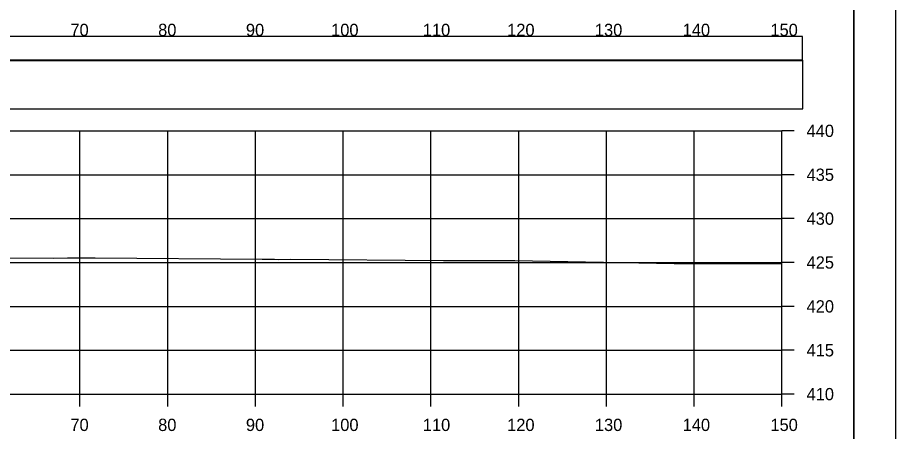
# Model space of a CAD drawing. Extents: x 1371057 to 1372761, y 380005 to 390517.
# Drawn here: x 1372660.7 to 1372760.8, y 389415.7 to 389462.9 of the extents above; entities that cross this region are included whole.
import ezdxf

# ---------------------------------------------------------------- set-up
doc = ezdxf.new("R2010")
doc.units = 0
for name, color, linetype in [('R_Axis', 7, 'Continuous'), ('R_Axis Annot', 7, 'Continuous'), ('R_Border', 7, 'Continuous'), ('R_Dimension', 7, 'Continuous'), ('R_Exist Surface', 7, 'Continuous'), ('R_Grid', 7, 'Continuous'), ('R_No Plot', 7, 'Continuous')]:
    doc.layers.add(name, color=color, linetype=linetype)

msp = doc.modelspace()

# ---------------------------------------------------------------- linework, layer by layer
at = {"layer": 'R_Axis'}
for p, q in [((1372747.84, 389419.99), (1372747.84, 389449.99)), ((1372749.24, 389449.99), (1372747.84, 389449.99)), ((1372749.24, 389444.99), (1372747.84, 389444.99)), ((1372749.24, 389439.99), (1372747.84, 389439.99)), ((1372749.24, 389434.99), (1372747.84, 389434.99)), ((1372749.24, 389429.99), (1372747.84, 389429.99)), ((1372749.24, 389424.99), (1372747.84, 389424.99)), ((1372447.84, 389419.99), (1372747.84, 389419.99)), ((1372667.84, 389418.59), (1372667.84, 389419.99)), ((1372677.84, 389418.59), (1372677.84, 389419.99)), ((1372687.84, 389418.59), (1372687.84, 389419.99)), ((1372697.84, 389418.59), (1372697.84, 389419.99)), ((1372707.84, 389418.59), (1372707.84, 389419.99)), ((1372717.84, 389418.59), (1372717.84, 389419.99)), ((1372727.84, 389418.59), (1372727.84, 389419.99)), ((1372737.84, 389418.59), (1372737.84, 389419.99)), ((1372747.84, 389418.59), (1372747.84, 389419.99)), ((1372749.24, 389419.99), (1372747.84, 389419.99))]:
    msp.add_line(p, q, dxfattribs=at)
at = {"layer": 'R_Border'}
msp.add_line((1372756.02, 389309.99), (1372756.02, 389515.45), dxfattribs=at)
at = {"layer": 'R_Dimension'}
for points in [[(1372445.42, 389458.01), (1372750.16, 389458.01), (1372750.16, 389460.72), (1372445.42, 389460.72)], [(1372445.47, 389452.51), (1372750.2, 389452.51), (1372750.2, 389458.03), (1372445.47, 389458.03)]]:
    msp.add_lwpolyline(points, close=True, dxfattribs=at)
at = {"layer": 'R_Exist Surface'}
msp.add_lwpolyline([(1372654.18, 389435.57), (1372664.87, 389435.5), (1372666.41, 389435.52), (1372669.57, 389435.51), (1372688.61, 389435.38), (1372689.33, 389435.38), (1372690.01, 389435.38), (1372690.44, 389435.35), (1372691.82, 389435.36), (1372709.26, 389435.23), (1372717.4, 389435.21), (1372735.55, 389434.89), (1372737, 389434.88), (1372738.33, 389434.88), (1372747.84, 389434.84)], dxfattribs=at)
at = {"layer": 'R_Grid'}
for p, q in [((1372447.84, 389449.99), (1372747.84, 389449.99)), ((1372667.84, 389419.99), (1372667.84, 389449.99)), ((1372677.84, 389419.99), (1372677.84, 389449.99)), ((1372687.84, 389419.99), (1372687.84, 389449.99)), ((1372697.84, 389419.99), (1372697.84, 389449.99)), ((1372707.84, 389419.99), (1372707.84, 389449.99)), ((1372717.84, 389419.99), (1372717.84, 389449.99)), ((1372727.84, 389419.99), (1372727.84, 389449.99)), ((1372737.84, 389419.99), (1372737.84, 389449.99)), ((1372747.84, 389419.99), (1372747.84, 389449.99)), ((1372447.84, 389444.99), (1372747.84, 389444.99)), ((1372447.84, 389439.99), (1372747.84, 389439.99)), ((1372447.84, 389434.99), (1372747.84, 389434.99)), ((1372447.84, 389429.99), (1372747.84, 389429.99)), ((1372447.84, 389424.99), (1372747.84, 389424.99)), ((1372447.84, 389419.99), (1372747.84, 389419.99))]:
    msp.add_line(p, q, dxfattribs=at)
at = {"layer": 'R_No Plot'}
for points in [[(1372427.43, 389519.34), (1372760.77, 389519.34), (1372760.77, 389306), (1372427.43, 389306)], [(1372673.76, 389515.45), (1372693.38, 389515.45), (1372693.38, 389505.57), (1372709.49, 389505.57), (1372732.69, 389505.57), (1372732.81, 389477.41), (1372756.02, 389477.41), (1372756.02, 389309.99), (1372439.84, 389309.99), (1372439.84, 389515.45)]]:
    msp.add_lwpolyline(points, close=True, dxfattribs=at)

# ---------------------------------------------------------------- texts
at = {"layer": 'R_Axis Annot'}
for s, p in [('70', (1372666.75, 389460.79)), ('80', (1372676.75, 389460.79)), ('90', (1372686.75, 389460.79)), ('100', (1372696.46, 389460.79)), ('110', (1372706.91, 389460.79)), ('120', (1372716.52, 389460.79)), ('130', (1372726.52, 389460.79)), ('140', (1372736.52, 389460.79)), ('150', (1372746.52, 389460.79)), ('440', (1372750.64, 389449.29)), ('435', (1372750.64, 389444.29)), ('430', (1372750.64, 389439.29)), ('425', (1372750.64, 389434.29)), ('420', (1372750.64, 389429.29)), ('415', (1372750.64, 389424.29)), ('410', (1372750.64, 389419.29)), ('70', (1372666.75, 389415.79)), ('80', (1372676.75, 389415.79)), ('90', (1372686.75, 389415.79)), ('100', (1372696.46, 389415.79)), ('110', (1372706.91, 389415.79)), ('120', (1372716.52, 389415.79)), ('130', (1372726.52, 389415.79)), ('140', (1372736.52, 389415.79)), ('150', (1372746.52, 389415.79))]:
    msp.add_text(s, height=1.4, dxfattribs=at).set_placement(p)

doc.saveas('drawing.dxf')
